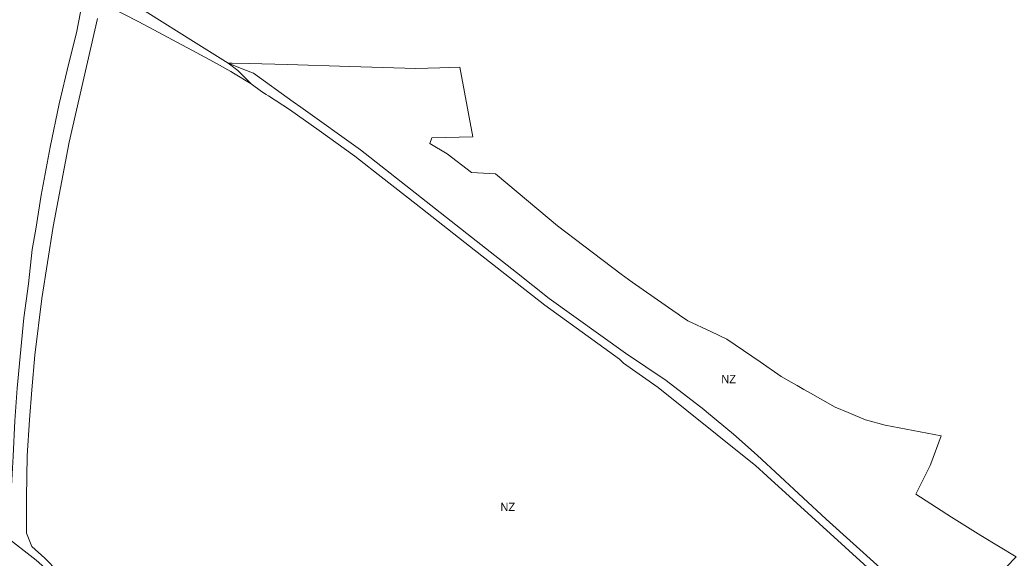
# Model space of a CAD drawing. Extents: x -650451 to -642268, y -1075216 to -1066610.
# Drawn here: x -645357 to -643911, y -1072479 to -1071698 of the extents above; entities that cross this region are included whole.
import ezdxf

# ---------------------------------------------------------------- set-up
doc = ezdxf.new("R2010")
doc.units = 0
doc.header["$LTSCALE"] = 4.8
for name, color, linetype, lineweight in [('15', 7, 'Continuous', 13), ('24', 7, 'Continuous', 13), ('46', 7, 'Continuous', 13)]:
    doc.layers.add(name, color=color, linetype=linetype, lineweight=lineweight)
doc.layers.add('62', color=7, linetype='Continuous')

msp = doc.modelspace()

# ---------------------------------------------------------------- linework, layer by layer
at = {"layer": '15'}
for points in [[(-645021.3, -1071791.05), (-645046.94, -1071775.69), (-645051.24, -1071773.29), (-645076.29, -1071759.34), (-645107.59, -1071742.2), (-645184.39, -1071701.42), (-645228.03, -1071679.14), (-645238.36, -1071673.59), (-645237.88, -1071671.74), (-645236.73, -1071667.33), (-645235.79, -1071663.7), (-645234.64, -1071657.39), (-645178.39, -1071683.7)], [(-645178.39, -1071683.7), (-645171.39, -1071688.09), (-645105.35, -1071729.56), (-645054.89, -1071761.24)], [(-645054.89, -1071761.24), (-645041.13, -1071771.8), (-645037.7, -1071775.14), (-645024.29, -1071788.14), (-645021.3, -1071791.05)]]:
    msp.add_lwpolyline(points, dxfattribs=at)
at = {"layer": '24'}
for points in [[(-645021.3, -1071791.05), (-645024.29, -1071788.14), (-645037.7, -1071775.14), (-645041.13, -1071771.8), (-645054.89, -1071761.24)], [(-645054.89, -1071761.24), (-645032.12, -1071770.35), (-645018.25, -1071775.91), (-644960.64, -1071817.09), (-644949.54, -1071825.04), (-644862.66, -1071887.21), (-644695.23, -1072018.87), (-644636.46, -1072065.09), (-644588.85, -1072102.53), (-644478.48, -1072182.31), (-644419.24, -1072221.55), (-644364.37, -1072263.96), (-644360.49, -1072267.17), (-644321.52, -1072299.46), (-644287.37, -1072330.05), (-644186.79, -1072422.99), (-644069.52, -1072528.88), (-644060.18, -1072537.75), (-644000.81, -1072594.17), (-643970.07, -1072628.8), (-643963.42, -1072626.24), (-643960.87, -1072624.65)], [(-644053.21, -1072561.84), (-644109.86, -1072508.89), (-644121.7, -1072497.82), (-644272.87, -1072360.39), (-644289.42, -1072345.33), (-644303.63, -1072333.96), (-644431.08, -1072231.95), (-644480.98, -1072196.8), (-644487.07, -1072191.01), (-644595.43, -1072112.45), (-644704.85, -1072026.63), (-644782.12, -1071966.02), (-644848.51, -1071913.94), (-644850.99, -1071912), (-644871.18, -1071896.16), (-644923.07, -1071858.92), (-644965.77, -1071828.29), (-644996.62, -1071808.6), (-644999.75, -1071806.6), (-645006.76, -1071802.39), (-645021.3, -1071791.05)], [(-645596.405, -1072296.114), (-645564.4, -1072328.61), (-645547.72, -1072346.19), (-645532.07, -1072358.01), (-645531.65, -1072358.29), (-645528.27, -1072360.53), (-645519.57, -1072366.3), (-645438.64, -1072408.1), (-645437.6, -1072408.64), (-645434.19, -1072410.67), (-645399.77, -1072431.12), (-645342.284, -1072475.625), (-645333.62, -1072482.33), (-645290.76, -1072520.92), (-645271.74, -1072539.96), (-645249.9, -1072561.25)]]:
    msp.add_lwpolyline(points, dxfattribs=at)
at = {"layer": '46'}
for points in [[(-645178.39, -1071683.7), (-645234.64, -1071657.39), (-645235.79, -1071663.7), (-645236.73, -1071667.33), (-645237.88, -1071671.74), (-645238.36, -1071673.59), (-645228.03, -1071679.14), (-645184.39, -1071701.42), (-645107.59, -1071742.2), (-645076.29, -1071759.34), (-645051.24, -1071773.29), (-645046.94, -1071775.69), (-645021.3, -1071791.05)], [(-645269.077, -1071687.396), (-645274.868, -1071717.176), (-645286.175, -1071761.228), (-645300.076, -1071820.179), (-645313.153, -1071883.081), (-645326.343, -1071952.807), (-645334.118, -1072001.954), (-645339.455, -1072031.565), (-645344.819, -1072081.225), (-645351.358, -1072130.815), (-645361.317, -1072232.824), (-645364.435, -1072280.268), (-645366.951, -1072331.609), (-645370.624, -1072401.447), (-645372.228, -1072438.764), (-645387.894, -1072427.453), (-645414.631, -1072411.611), (-645448.831, -1072394.325), (-645488.64, -1072376.782), (-645515.437, -1072363.447), (-645547.593, -1072340.827), (-645577.33, -1072312.704), (-645579.217, -1072312.425), (-645596.405, -1072296.114)], [(-645265.009, -1072538.358), (-645272.276, -1072530.154), (-645302.303, -1072499.014), (-645320.805, -1072479.495), (-645339.904, -1072462.677), (-645347.551, -1072443.527), (-645347.677, -1072391.355), (-645346.62, -1072330.914), (-645343.458, -1072278.998), (-645339.908, -1072235.158), (-645335.367, -1072185.207), (-645325.498, -1072102.789), (-645309.01, -1071998.147), (-645285.617, -1071875.733), (-645244.798, -1071696.585)], [(-645054.89, -1071761.24), (-645049.34, -1071761.36), (-645024.33, -1071761.91), (-644968.67, -1071763.13), (-644878.41, -1071766.06), (-644782.52, -1071769.17), (-644747.92, -1071768.12), (-644718.82, -1071767.24), (-644699.86, -1071868.02), (-644759.41, -1071869.78), (-644762.43, -1071877.62), (-644737.18, -1071893.03), (-644701.98, -1071919.78), (-644667.01, -1071922), (-644649.2, -1071936.86), (-644576.94, -1071997.2), (-644538.56, -1072026.26), (-644484.33, -1072067.33), (-644468.76, -1072079.12), (-644404.59, -1072123.62), (-644403.99, -1072124.04), (-644400.09, -1072126.74), (-644387.87, -1072135.21), (-644354.59, -1072150.72), (-644331.21, -1072161.61), (-644282.82, -1072194.79), (-644252.19, -1072215.8), (-644237.89, -1072223.97), (-644229.3, -1072228.86), (-644219.27, -1072234.59), (-644209.79, -1072240), (-644195.36, -1072248.24), (-644174.14, -1072260.35), (-644155.11, -1072268.18), (-644144.7, -1072272.46), (-644129.73, -1072278.62), (-644101.48, -1072286.42), (-644019.94, -1072302.25), (-644034.88, -1072342.77), (-644035.95, -1072344.89), (-644057.02, -1072386.8), (-644005.2, -1072420.18), (-643962.35, -1072446.57), (-643911.4, -1072477.79), (-643939.76, -1072507.17)], [(-643960.87, -1072624.65), (-643963.42, -1072626.24), (-643970.07, -1072628.8), (-644000.81, -1072594.17), (-644060.18, -1072537.75), (-644069.52, -1072528.88), (-644186.79, -1072422.99), (-644287.37, -1072330.05), (-644321.52, -1072299.46), (-644360.49, -1072267.17), (-644364.37, -1072263.96), (-644419.24, -1072221.55), (-644478.48, -1072182.31), (-644588.85, -1072102.53), (-644636.46, -1072065.09), (-644695.23, -1072018.87), (-644862.66, -1071887.21), (-644949.54, -1071825.04), (-644960.64, -1071817.09), (-645018.25, -1071775.91), (-645032.12, -1071770.35), (-645054.89, -1071761.24)], [(-645021.3, -1071791.05), (-645006.76, -1071802.39), (-644999.75, -1071806.6), (-644996.62, -1071808.6), (-644965.77, -1071828.29), (-644923.07, -1071858.92), (-644871.18, -1071896.16), (-644850.99, -1071912), (-644848.51, -1071913.94), (-644782.12, -1071966.02), (-644704.85, -1072026.63), (-644595.43, -1072112.45), (-644487.07, -1072191.01), (-644480.98, -1072196.8), (-644431.08, -1072231.95), (-644303.63, -1072333.96), (-644289.42, -1072345.33), (-644272.87, -1072360.39), (-644121.7, -1072497.82), (-644109.86, -1072508.89), (-644053.21, -1072561.84)]]:
    msp.add_lwpolyline(points, dxfattribs=at)

# ---------------------------------------------------------------- texts
at = {"layer": '62'}
for p in [(-644339.268, -1072225.646), (-644659.795, -1072411.227)]:
    msp.add_text('NZ', height=12, dxfattribs=at).set_placement(p)

doc.saveas('drawing.dxf')
